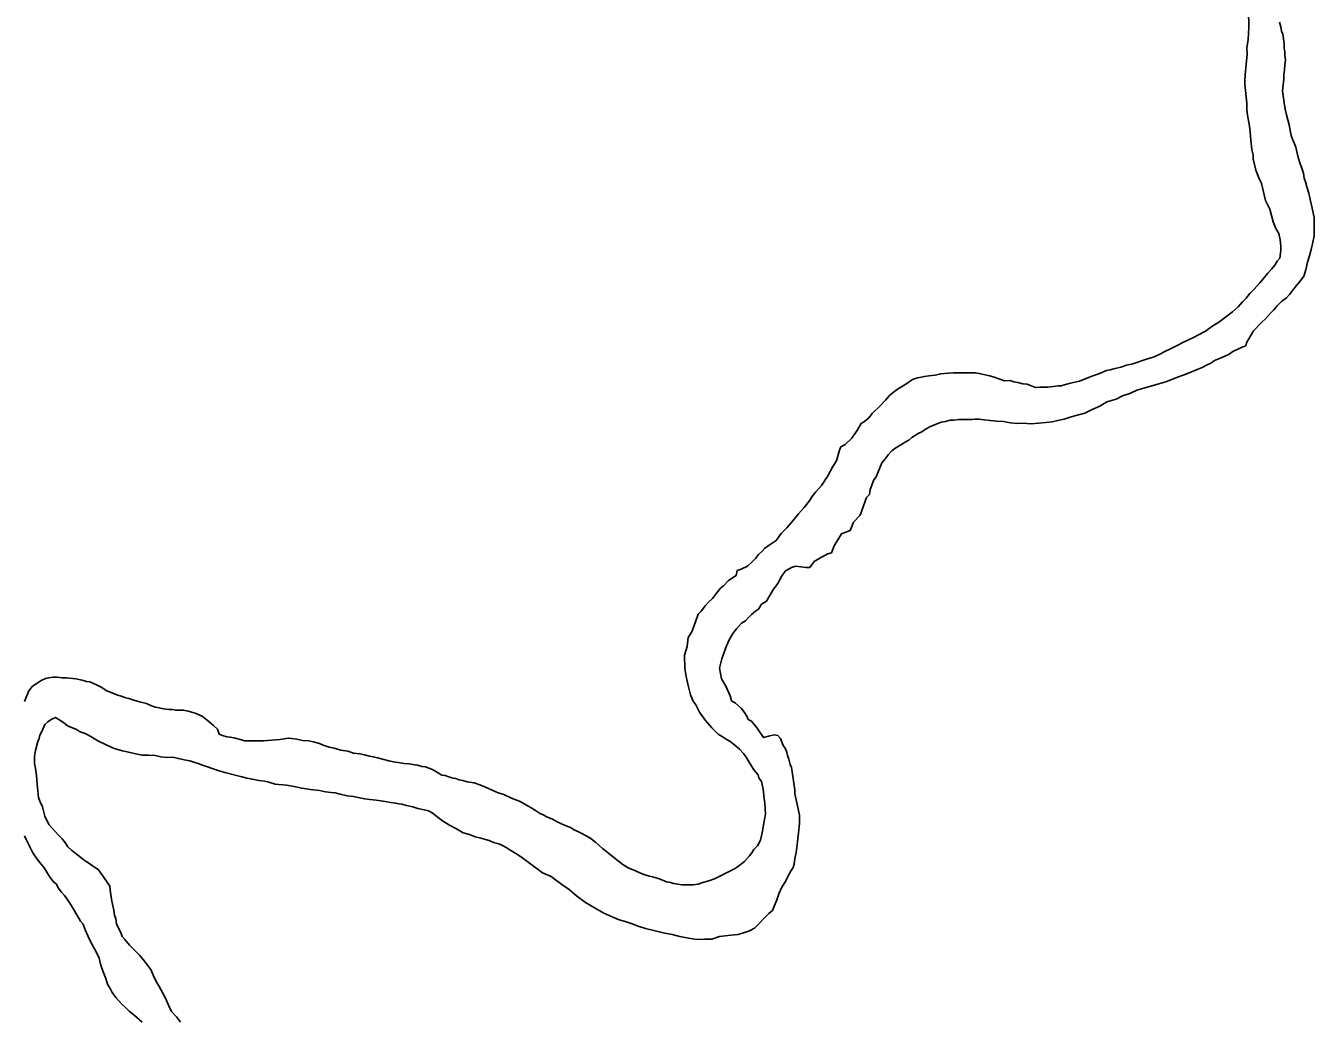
# Model space of a CAD drawing. Extents: x 0 to 34, y 0 to 22.
# Drawn here: x 5.3 to 6.079, y 3.665 to 4.267 of the extents above; entities that cross this region are included whole.
import ezdxf

# ---------------------------------------------------------------- set-up
doc = ezdxf.new("R2010")
doc.units = 0
doc.layers.add('GM_X_Major_River', color=7, linetype='Continuous')

msp = doc.modelspace()

# ---------------------------------------------------------------- linework, layer by layer
at = {"layer": 'GM_X_Major_River'}
for points in [[(6.03909, 4.27675), (6.03919, 4.2661), (6.03888, 4.25887), (6.03816, 4.25392), (6.0382, 4.24974), (6.03786, 4.24594), (6.03752, 4.24175), (6.03717, 4.23757), (6.03683, 4.23376), (6.03685, 4.23186), (6.03726, 4.22806), (6.03768, 4.22426), (6.03809, 4.22046), (6.03813, 4.21666), (6.03854, 4.21324), (6.03894, 4.21096), (6.03935, 4.20869), (6.03975, 4.20641), (6.04016, 4.20299), (6.04059, 4.19805), (6.04102, 4.19235), (6.04182, 4.18893), (6.04184, 4.18666), (6.04343, 4.17982), (6.04537, 4.17528), (6.04692, 4.17187), (6.04772, 4.16846), (6.04931, 4.16163), (6.05202, 4.15633), (6.054, 4.14874), (6.05556, 4.14457), (6.05749, 4.14155), (6.05829, 4.13775), (6.0587, 4.13395), (6.05873, 4.13129), (6.05801, 4.12672), (6.0565, 4.12481), (6.055, 4.12251), (6.05312, 4.12021), (6.05086, 4.11753), (6.04822, 4.11447), (6.04596, 4.11178), (6.04257, 4.10795), (6.03993, 4.10527), (6.03767, 4.10259), (6.03541, 4.10028), (6.03277, 4.09722), (6.02938, 4.09415), (6.02522, 4.09107), (6.02106, 4.08799), (6.01689, 4.08529), (6.01311, 4.08259), (6.00895, 4.08027), (6.00591, 4.07873)], [(6.07238, 4.17818), (6.07159, 4.18046), (6.07003, 4.18425), (6.06885, 4.18842), (6.06766, 4.19373), (6.06649, 4.19676), (6.06571, 4.19866), (6.06493, 4.20093), (6.06453, 4.20283), (6.06413, 4.20511), (6.06373, 4.20738), (6.06294, 4.21042), (6.06215, 4.21345), (6.06135, 4.21687), (6.06056, 4.22066), (6.06015, 4.2237), (6.05973, 4.22788), (6.06007, 4.23169), (6.06043, 4.23473), (6.0604, 4.23777), (6.06075, 4.24044), (6.0611, 4.24386), (6.06146, 4.24653), (6.06105, 4.24919), (6.06103, 4.25147), (6.06063, 4.25375), (6.06061, 4.25603), (6.06019, 4.25944), (6.05979, 4.2621), (6.05901, 4.264), (6.05861, 4.26666), (6.05782, 4.26931)], [(5.80996, 3.98381), (5.81031, 3.98686), (5.81254, 3.99258), (5.81405, 3.99449), (5.8174, 4.00289), (5.81965, 4.00557), (5.82116, 4.00786), (5.82342, 4.01017), (5.82531, 4.01171), (5.82796, 4.01325), (5.82985, 4.01441), (5.83175, 4.01557), (5.83364, 4.01672), (5.83553, 4.01826), (5.83931, 4.02058), (5.84159, 4.02174), (5.84386, 4.02328), (5.84689, 4.02483), (5.8503, 4.02638), (5.85334, 4.02755), (5.856, 4.02795), (5.85865, 4.02873), (5.86094, 4.02875), (5.86398, 4.02916), (5.86626, 4.02918), (5.86969, 4.02921), (5.87198, 4.02923), (5.87388, 4.02925), (5.87616, 4.02927), (5.87921, 4.02892), (5.88302, 4.02857), (5.88683, 4.02823), (5.89103, 4.02788), (5.89522, 4.02716), (5.89903, 4.02682), (5.90246, 4.02685), (5.90779, 4.02651), (5.91236, 4.02693), (5.91654, 4.02735), (5.92034, 4.02777), (5.92376, 4.02856), (5.92756, 4.02935), (5.93136, 4.03053), (5.93554, 4.03171), (5.94009, 4.03289), (5.94464, 4.03521), (5.94919, 4.03715), (5.95336, 4.03985), (5.95905, 4.04142), (5.96284, 4.04336), (5.9674, 4.04492), (5.97156, 4.04686), (5.98485, 4.05078), (5.98903, 4.05196), (5.99321, 4.05352), (5.99624, 4.05468), (5.99966, 4.05586), (6.00421, 4.0578), (6.008, 4.05935), (6.01103, 4.06052), (6.01368, 4.06207), (6.01634, 4.06323), (6.01861, 4.06477), (6.02164, 4.06594), (6.02468, 4.06749), (6.02733, 4.06865), (6.0296, 4.07019), (6.03263, 4.07174), (6.03529, 4.0729), (6.03756, 4.07369), (6.03793, 4.07559), (6.04204, 4.08285), (6.04695, 4.08784), (6.04959, 4.09014), (6.05261, 4.09359), (6.05449, 4.09551), (6.05637, 4.09781), (6.05901, 4.1005), (6.06204, 4.1028), (6.06392, 4.10472), (6.0658, 4.1074), (6.06806, 4.11008), (6.07032, 4.11276), (6.07258, 4.11583), (6.07368, 4.11964), (6.07478, 4.12421), (6.07589, 4.12802), (6.077, 4.13184), (6.07772, 4.13526), (6.07882, 4.14022), (6.07879, 4.14326), (6.07877, 4.14592), (6.07875, 4.1482), (6.07872, 4.15125), (6.07713, 4.15883), (6.07633, 4.16225), (6.07554, 4.16604), (6.07436, 4.16984), (6.07357, 4.17287), (6.07279, 4.17515), (6.07238, 4.17818)], [(6.00591, 4.07873), (6.0025, 4.07717), (5.99947, 4.07563), (5.99644, 4.07408), (5.99227, 4.07214), (5.98848, 4.07021), (5.98545, 4.06866), (5.98204, 4.06711), (5.97938, 4.06632), (5.97748, 4.06554), (5.96913, 4.06281), (5.96533, 4.06201), (5.96192, 4.06084), (5.9585, 4.06005), (5.95546, 4.05926), (5.95318, 4.05886), (5.94901, 4.05692), (5.94559, 4.05575), (5.94142, 4.05419), (5.93687, 4.05225), (5.93155, 4.05106), (5.92851, 4.05028), (5.92585, 4.04949), (5.92395, 4.04947), (5.92091, 4.04907), (5.91786, 4.04866), (5.91558, 4.04864), (5.91291, 4.04861), (5.91025, 4.04859), (5.90528, 4.05045), (5.90261, 4.0508), (5.89956, 4.05154), (5.89727, 4.05189), (5.89498, 4.05264), (5.89156, 4.0526), (5.88812, 4.05371), (5.88583, 4.05445), (5.88277, 4.05557), (5.87896, 4.05629), (5.87629, 4.05703), (5.874, 4.05739), (5.87209, 4.05737), (5.86676, 4.05732), (5.86372, 4.0573), (5.86067, 4.05727), (5.85763, 4.05724), (5.85306, 4.05682), (5.84964, 4.05603), (5.84584, 4.05562), (5.84318, 4.05521), (5.84128, 4.05482), (5.839, 4.05441), (5.83596, 4.05325), (5.83256, 4.05093), (5.82991, 4.04939), (5.82688, 4.04746), (5.82423, 4.04554), (5.82197, 4.04362), (5.81971, 4.04093), (5.81631, 4.03748), (5.81179, 4.03288), (5.80953, 4.0302), (5.80688, 4.02789), (5.80499, 4.02673), (5.80274, 4.02291), (5.79936, 4.01794), (5.79521, 4.0141), (5.79256, 4.01255), (5.79181, 4.01064), (5.78997, 4.00416), (5.78772, 4.00072), (5.78473, 3.99499), (5.78097, 3.98925), (5.77758, 3.98542), (5.7757, 3.98312), (5.77345, 3.97968), (5.77044, 3.97585), (5.76705, 3.97202), (5.76366, 3.96781), (5.75989, 3.96359), (5.7565, 3.96014), (5.75349, 3.95593), (5.74933, 3.95323), (5.74668, 3.9513), (5.74479, 3.94939), (5.74291, 3.94747), (5.74103, 3.94517), (5.73876, 3.94287), (5.73612, 3.94056), (5.73233, 3.93863), (5.73005, 3.93785), (5.72932, 3.9348), (5.72478, 3.93172), (5.72176, 3.92865), (5.71988, 3.92711), (5.71686, 3.92328), (5.71498, 3.92098), (5.71272, 3.91868), (5.71083, 3.91676), (5.7082, 3.91332), (5.70632, 3.9114)], [(5.67, 3.72286), (5.67459, 3.72138), (5.67955, 3.72028), (5.68527, 3.71882), (5.69061, 3.71772), (5.69519, 3.71662), (5.70053, 3.71553), (5.70587, 3.71482), (5.71044, 3.71486), (5.71463, 3.71489), (5.71918, 3.71646), (5.72603, 3.71728), (5.73059, 3.7177), (5.73439, 3.71887), (5.73742, 3.72004), (5.74045, 3.72159), (5.74309, 3.72428), (5.74611, 3.72734), (5.74913, 3.73041), (5.75139, 3.73234), (5.75251, 3.73539), (5.754, 3.73882), (5.75511, 3.74225), (5.75697, 3.74645), (5.75922, 3.74989), (5.76072, 3.75333), (5.76259, 3.75639), (5.76372, 3.7583), (5.76446, 3.76021), (5.76481, 3.76364), (5.76553, 3.76744), (5.76625, 3.77201), (5.76694, 3.77924), (5.76765, 3.78495), (5.76761, 3.78989), (5.76681, 3.79369), (5.76522, 3.8009), (5.76482, 3.8028), (5.7648, 3.80546), (5.7644, 3.80774), (5.76399, 3.81077), (5.76317, 3.81609), (5.76277, 3.81875), (5.76199, 3.82064), (5.7612, 3.82368), (5.76042, 3.82595), (5.76002, 3.82785), (5.75924, 3.83012), (5.7577, 3.83201), (5.75613, 3.83618), (5.75459, 3.83807), (5.75231, 3.83843), (5.74889, 3.83764), (5.74585, 3.83685), (5.74199, 3.84252), (5.73852, 3.84667), (5.73661, 3.84779), (5.73583, 3.84968), (5.73429, 3.85195), (5.73236, 3.8546), (5.7289, 3.85761), (5.7266, 3.85911), (5.72581, 3.86214), (5.72309, 3.86782), (5.72039, 3.87236), (5.71918, 3.87881), (5.72065, 3.88453), (5.72177, 3.8872), (5.72288, 3.89063), (5.72474, 3.89521), (5.72736, 3.8998), (5.72962, 3.90248), (5.73264, 3.90593), (5.73491, 3.90747), (5.73679, 3.90939), (5.73868, 3.91131), (5.74094, 3.91323), (5.74284, 3.91439), (5.74471, 3.91745), (5.74774, 3.91937), (5.74924, 3.92205), (5.75186, 3.92664), (5.7545, 3.93008), (5.75562, 3.93199), (5.75674, 3.93428), (5.759, 3.93735), (5.76278, 3.93966), (5.76544, 3.94045), (5.77154, 3.93974), (5.77382, 3.93976), (5.77645, 3.94321), (5.781, 3.94591), (5.78479, 3.94784), (5.78706, 3.94862), (5.78855, 3.95282), (5.79305, 3.96008), (5.79836, 3.96203), (5.80022, 3.96699), (5.80437, 3.97121), (5.80807, 3.98189), (5.80996, 3.98381)], [(5.70632, 3.9114), (5.70484, 3.90682), (5.70261, 3.90072), (5.70036, 3.89728), (5.69964, 3.89195), (5.69817, 3.88661), (5.69825, 3.87863), (5.69905, 3.87369), (5.70024, 3.86838), (5.70182, 3.86269), (5.70338, 3.8589), (5.70493, 3.85663), (5.70725, 3.85209), (5.71072, 3.84718), (5.71457, 3.84265), (5.71842, 3.83888), (5.72148, 3.83701), (5.72339, 3.83589), (5.72569, 3.83439), (5.72837, 3.83251), (5.73144, 3.82987), (5.73375, 3.82723), (5.7353, 3.82496), (5.73994, 3.8174), (5.74263, 3.81439), (5.74303, 3.81249), (5.74457, 3.81022), (5.74576, 3.80567), (5.74619, 3.79997), (5.7466, 3.79693), (5.74704, 3.79047), (5.74596, 3.784), (5.74523, 3.78019), (5.74414, 3.77486), (5.74227, 3.77142), (5.74001, 3.76911), (5.73888, 3.7672), (5.73738, 3.76529), (5.73437, 3.76184), (5.73172, 3.75991), (5.72869, 3.75761), (5.71619, 3.75141), (5.71277, 3.75024), (5.70973, 3.74945), (5.70632, 3.74828), (5.70328, 3.74787), (5.70061, 3.74785), (5.69833, 3.74783), (5.69642, 3.74781), (5.69414, 3.74817), (5.69147, 3.74853), (5.68955, 3.74927), (5.68727, 3.74963), (5.68345, 3.75112), (5.68154, 3.75186), (5.67886, 3.7526), (5.67696, 3.75296), (5.67467, 3.7537), (5.67161, 3.75481), (5.66855, 3.75631), (5.66396, 3.75817), (5.6609, 3.76004), (5.65745, 3.76267), (5.65323, 3.76605), (5.64862, 3.76982), (5.6444, 3.77358), (5.64095, 3.77621), (5.63827, 3.77771), (5.63598, 3.77883), (5.63368, 3.77995), (5.63139, 3.78107), (5.62871, 3.78256), (5.62603, 3.78368), (5.62336, 3.7848), (5.62106, 3.78592), (5.61838, 3.78742), (5.61494, 3.7889), (5.61265, 3.79003), (5.61035, 3.79114), (5.60805, 3.79265), (5.60575, 3.79415), (5.60269, 3.79602), (5.59886, 3.79827), (5.59351, 3.80012), (5.58893, 3.80236), (5.58549, 3.80347), (5.58358, 3.80421), (5.57784, 3.80682), (5.5744, 3.80831), (5.57097, 3.80942), (5.56677, 3.81014), (5.5641, 3.81088), (5.56181, 3.81124), (5.5599, 3.81199), (5.55799, 3.81235), (5.5557, 3.81309), (5.55341, 3.81383), (5.5515, 3.81419), (5.54882, 3.81569), (5.54576, 3.81756), (5.54347, 3.8183)], [(5.54347, 3.8183), (5.54156, 3.81904), (5.53927, 3.81941), (5.5366, 3.82014), (5.53393, 3.8205), (5.53164, 3.82086), (5.52859, 3.82121), (5.5263, 3.82157), (5.52364, 3.82193), (5.5202, 3.82266), (5.51562, 3.82375), (5.51257, 3.82449), (5.5099, 3.82522), (5.50761, 3.82558), (5.50456, 3.82632), (5.50189, 3.82705), (5.49807, 3.8274), (5.49464, 3.82851), (5.49044, 3.82923), (5.48625, 3.83034), (5.48319, 3.83107), (5.47975, 3.83218), (5.47746, 3.8333), (5.47441, 3.83403), (5.47097, 3.83476), (5.46717, 3.83511), (5.46373, 3.83584), (5.46068, 3.83619), (5.45877, 3.83655), (5.45611, 3.83615), (5.45345, 3.83575), (5.44356, 3.83489), (5.44051, 3.83487), (5.43747, 3.83484), (5.4348, 3.83482), (5.43214, 3.83479), (5.43023, 3.83554), (5.42565, 3.83664), (5.42336, 3.837), (5.42146, 3.83736), (5.41878, 3.8381), (5.41687, 3.83884), (5.4157, 3.84187), (5.4134, 3.84413), (5.41071, 3.84639), (5.40649, 3.84977), (5.40228, 3.85164), (5.39809, 3.85274), (5.39503, 3.85347), (5.39237, 3.85345), (5.39047, 3.85343), (5.38856, 3.85379), (5.38627, 3.85377), (5.38322, 3.85413), (5.38055, 3.85486), (5.37826, 3.85522), (5.37597, 3.85596), (5.37291, 3.85746), (5.36948, 3.85819), (5.36719, 3.85893), (5.36452, 3.85966), (5.36222, 3.8604), (5.36032, 3.86077), (5.35764, 3.86188), (5.35497, 3.86262), (5.34847, 3.86522), (5.34579, 3.8671), (5.34311, 3.8686), (5.34044, 3.86971), (5.33853, 3.87046), (5.33662, 3.87082), (5.33395, 3.87155), (5.33013, 3.87228), (5.32442, 3.87299), (5.32175, 3.87297), (5.31908, 3.87332), (5.31642, 3.8733), (5.31375, 3.87289), (5.31186, 3.8725), (5.3092, 3.87133), (5.30617, 3.8694), (5.3039, 3.86786), (5.30164, 3.86518), (5.29904, 3.8587)], [(5.30579, 3.8291), (5.30726, 3.83443), (5.308, 3.83634), (5.30837, 3.83825), (5.30949, 3.84054), (5.31135, 3.84474), (5.31324, 3.84627), (5.31513, 3.84781), (5.31779, 3.84898), (5.322, 3.84635), (5.32545, 3.84372), (5.33004, 3.84186), (5.33272, 3.84037), (5.33577, 3.83925), (5.33922, 3.83738), (5.34343, 3.83476), (5.3484, 3.83252), (5.35337, 3.83028), (5.35833, 3.82881), (5.36291, 3.82771), (5.36635, 3.82698), (5.37016, 3.82625), (5.37397, 3.82629), (5.37816, 3.82594), (5.38159, 3.82521), (5.38502, 3.82486), (5.38883, 3.8249), (5.39226, 3.82417), (5.39569, 3.82344), (5.39913, 3.82271), (5.40142, 3.82197), (5.40409, 3.82123), (5.40677, 3.82012), (5.40906, 3.81938), (5.41326, 3.81789), (5.4167, 3.81678), (5.42014, 3.81568), (5.43044, 3.81311), (5.43349, 3.81237), (5.43692, 3.81164), (5.44074, 3.81092), (5.44417, 3.81057), (5.44684, 3.80983), (5.45066, 3.80872), (5.45752, 3.80803), (5.4621, 3.80731), (5.46667, 3.80621), (5.47201, 3.80549), (5.47735, 3.80478), (5.48116, 3.80405), (5.48459, 3.80371), (5.48688, 3.80335), (5.48993, 3.80261), (5.49413, 3.80151), (5.49794, 3.80116), (5.50175, 3.80044), (5.50481, 3.7997), (5.50786, 3.79935), (5.51167, 3.799), (5.51586, 3.79828), (5.52044, 3.79756), (5.52349, 3.79721), (5.52539, 3.79685), (5.5273, 3.79648), (5.52997, 3.79575), (5.53379, 3.79502), (5.53684, 3.79391), (5.54066, 3.79318), (5.54333, 3.79244), (5.54562, 3.79132), (5.54831, 3.78907), (5.55176, 3.78644), (5.55597, 3.78381), (5.56018, 3.78157), (5.56439, 3.77933), (5.56821, 3.77822), (5.57165, 3.77673), (5.57508, 3.776), (5.57776, 3.77526), (5.58005, 3.77452), (5.58272, 3.77341), (5.58578, 3.77268), (5.58807, 3.77155), (5.59037, 3.77043), (5.59305, 3.76856), (5.59611, 3.76668), (5.59956, 3.76443), (5.61221, 3.75504), (5.61756, 3.75281), (5.62101, 3.75018), (5.62447, 3.74755), (5.6283, 3.74492), (5.6329, 3.74116), (5.63827, 3.73702), (5.64401, 3.73365), (5.64937, 3.73066), (5.65434, 3.72842), (5.65855, 3.72656), (5.6616, 3.72583), (5.6658, 3.72434), (5.67, 3.72286)], [(5.39333, 3.66471), (5.39106, 3.66789), (5.38798, 3.67128), (5.38643, 3.67469), (5.3841, 3.67961), (5.38177, 3.68415), (5.38022, 3.6868), (5.37906, 3.68869), (5.3779, 3.69096), (5.37712, 3.69286), (5.37556, 3.69664), (5.37286, 3.70004), (5.37093, 3.70269), (5.36862, 3.70533), (5.3667, 3.70721), (5.3644, 3.70947), (5.36248, 3.71136), (5.35978, 3.71475), (5.35824, 3.71664), (5.35707, 3.71929), (5.35591, 3.72156), (5.35474, 3.72421), (5.35433, 3.72725), (5.35355, 3.72953), (5.35314, 3.73257), (5.35195, 3.73788), (5.35114, 3.74319), (5.35072, 3.74699), (5.34956, 3.74888), (5.34686, 3.75266), (5.34378, 3.75682), (5.33879, 3.76019), (5.33496, 3.76282), (5.32768, 3.76846), (5.32537, 3.77072), (5.32383, 3.77299), (5.3219, 3.77563), (5.31959, 3.77789), (5.31575, 3.78204), (5.31382, 3.7843), (5.31149, 3.78922), (5.30992, 3.79491), (5.30836, 3.79832), (5.30758, 3.8006), (5.30674, 3.80857), (5.30631, 3.81389), (5.3059, 3.81693), (5.3055, 3.81921), (5.3051, 3.82111), (5.30506, 3.82529), (5.30579, 3.8291)], [(5.29904, 3.77732), (5.30059, 3.7743), (5.30214, 3.77127)], [(5.30214, 3.77127), (5.30408, 3.76711), (5.30678, 3.76333), (5.3091, 3.76031), (5.31102, 3.75804), (5.31257, 3.75539), (5.31412, 3.75275), (5.31643, 3.74973), (5.31835, 3.74822), (5.31951, 3.74595), (5.32144, 3.74331), (5.32336, 3.74142), (5.32491, 3.73916), (5.32684, 3.73613), (5.32877, 3.73311), (5.3307, 3.7297), (5.33303, 3.72592), (5.33457, 3.72403), (5.33574, 3.72062), (5.33768, 3.71646), (5.33924, 3.71305), (5.34079, 3.71002), (5.34195, 3.70813), (5.34311, 3.70586), (5.34427, 3.70359), (5.34507, 3.69979), (5.34664, 3.69524), (5.3482, 3.69108), (5.34937, 3.68766), (5.35092, 3.68502), (5.35208, 3.68275), (5.3544, 3.67972), (5.35594, 3.67784), (5.35786, 3.67557), (5.36016, 3.67369), (5.36247, 3.67143), (5.36516, 3.66918), (5.37031, 3.66471)]]:
    msp.add_lwpolyline(points, dxfattribs=at)

doc.saveas('drawing.dxf')
